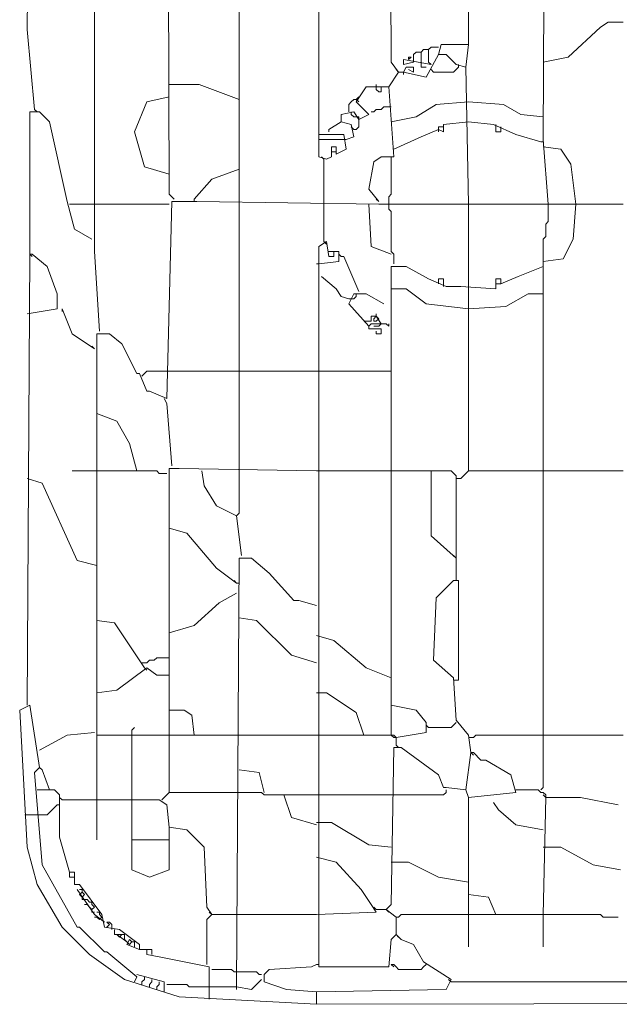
# Model space of a CAD drawing. Header units: millimetres. Extents: x -118752 to 407724, y -73278 to 155058.
# Tile 258 of 274: x 222179 to 222361, y 63981 to 64281. Entities that reach past the tile are written whole.
import ezdxf

# ---------------------------------------------------------------- set-up
doc = ezdxf.new("R2010")
doc.units = ezdxf.units.MM
doc.header["$LTSCALE"] = 10
doc.layers.add('V-objekty', color=130, linetype='Continuous', lineweight=50)

# ---------------------------------------------------------------- blocks, each defined once
blk = doc.blocks.new('DWG-RYYQ14-20T_top')
at = {"layer": 'V-objekty', "color": 2, "lineweight": 13}
for points in [[(5.159529, 5.866167, 0), (5.157388, 5.900428, 0), (5.157388, 5.906852, 0), (5.157388, 6.174518, 0)], [(5.253747, 6.219486, 0), (5.253747, 5.941113, 0), (5.256959, 5.940043, 0), (5.259101, 5.941113, 0), (5.259101, 5.945396, 0), (5.261242, 5.945396, 0), (5.261242, 5.942184, 0), (5.265525, 5.944325, 0), (5.264454, 5.950749, 0), (5.253747, 5.950749, 0)], [(5.219486, 5.920771, 0), (5.219486, 6.313704, 0), (5.219486, 6.401499, 0), (5.252677, 6.401499, 0)], [(5.317987, 5.989293, 0), (5.316916, 6.396146, 0), (5.313704, 6.396146, 0), (5.299786, 6.385439, 0), (5.296574, 6.375803, 0), (5.317987, 6.375803, 0)], [(5.131692, 5.961456, 0), (5.12848, 5.995717, 0), (5.12955, 6.109208, 0), (5.12955, 6.127409, 0), (5.12955, 6.330835, 0), (5.130621, 6.337259, 0)], [(5.191649, 5.922912, 0), (5.189507, 5.925054, 0), (5.188437, 6.249465, 0), (5.186296, 6.261242, 0), (5.159529, 6.260171, 0)], [(5.288009, 5.977516, 0), (5.284797, 5.981799, 0), (5.283726, 6.204497, 0), (5.281585, 6.206638, 0), (5.270878, 6.208779, 0), (5.263383, 6.217345, 0), (5.256959, 6.219486, 0), (5.254818, 6.220557, 0)], [(5.352248, 5.920771, 0), (5.350107, 5.948608, 0), (5.351178, 6.189507, 0), (5.360814, 6.189507, 0), (5.372591, 6.178801, 0), (5.374732, 6.178801, 0), (5.379015, 6.175589, 0)], [(5.350107, 5.981799, 0), (5.360814, 5.98394, 0), (5.374732, 5.996788, 0), (5.377944, 5.998929, 0), (5.384368, 5.998929, 0)], [(5.317987, 5.920771, 0), (5.316916, 5.979657, 0), (5.312634, 5.980728, 0), (5.308351, 5.985011, 0), (5.305139, 5.985011, 0), (5.30621, 5.989293, 0), (5.317987, 5.989293, 0), (5.316916, 5.979657, 0)], [(5.283726, 5.971092, 0), (5.288009, 5.977516, 0), (5.29015, 5.977516, 0), (5.299786, 5.975375, 0), (5.305139, 5.985011, 0)], [(5.294433, 5.981799, 0), (5.294433, 5.985011, 0), (5.295503, 5.986081, 0), (5.297645, 5.986081, 0), (5.298715, 5.987152, 0), (5.300857, 5.987152, 0)], [(5.297645, 5.981799, 0), (5.297645, 5.986081, 0)], [(5.301927, 5.980728, 0), (5.300857, 5.981799, 0), (5.300857, 5.987152, 0), (5.301927, 5.988223, 0), (5.305139, 5.988223, 0)], [(5.301927, 5.980728, 0), (5.29015, 5.982869, 0), (5.29015, 5.980728, 0), (5.294433, 5.981799, 0)], [(5.292291, 5.982869, 0), (5.292291, 5.98394, 0), (5.293362, 5.98394, 0), (5.292291, 5.982869, 0)], [(5.297645, 5.981799, 0), (5.297645, 5.979657, 0), (5.299786, 5.979657, 0)], [(5.313704, 5.979657, 0), (5.313704, 5.980728, 0)], [(5.288009, 5.977516, 0), (5.286938, 5.978587, 0)], [(5.29015, 5.977516, 0), (5.291221, 5.979657, 0), (5.294433, 5.979657, 0), (5.294433, 5.977516, 0), (5.292291, 5.978587, 0)], [(5.29015, 5.977516, 0), (5.29015, 5.976445, 0)], [(5.301927, 5.978587, 0), (5.302998, 5.977516, 0), (5.311563, 5.977516, 0), (5.312634, 5.978587, 0), (5.313704, 5.979657, 0)], [(5.219486, 5.965739, 0), (5.202355, 5.972163, 0), (5.189507, 5.972163, 0)], [(5.278373, 5.971092, 0), (5.278373, 5.972163, 0)], [(5.279443, 5.921842, 0), (5.275161, 5.927195, 0), (5.277302, 5.938972, 0), (5.280514, 5.941113, 0), (5.285867, 5.941113, 0), (5.283726, 5.971092, 0), (5.27409, 5.971092, 0), (5.269807, 5.964668, 0), (5.275161, 5.959315, 0), (5.270878, 5.957173, 0), (5.268737, 5.960385, 0), (5.263383, 5.959315, 0), (5.263383, 5.956103, 0), (5.25803, 5.952891, 0), (5.25803, 5.95182, 0)], [(5.278373, 5.971092, 0), (5.278373, 5.970021, 0), (5.279443, 5.968951, 0), (5.280514, 5.968951, 0), (5.280514, 5.971092, 0)], [(5.189507, 5.933619, 0), (5.178801, 5.936831, 0), (5.174518, 5.95182, 0), (5.179872, 5.964668, 0), (5.189507, 5.966809, 0)], [(5.266595, 5.960385, 0), (5.266595, 5.963597, 0), (5.267666, 5.964668, 0), (5.268737, 5.965739, 0), (5.269807, 5.965739, 0)], [(5.269807, 5.965739, 0), (5.270878, 5.966809, 0)], [(5.269807, 5.965739, 0), (5.270878, 5.964668, 0)], [(5.284797, 5.956103, 0), (5.295503, 5.958244, 0), (5.304069, 5.963597, 0), (5.317987, 5.964668, 0)], [(5.350107, 5.958244, 0), (5.340471, 5.959315, 0), (5.332976, 5.963597, 0), (5.317987, 5.964668, 0)], [(5.12955, 5.899358, 0), (5.12955, 5.960385, 0), (5.133833, 5.960385, 0), (5.138116, 5.956103, 0), (5.14561, 5.921842, 0), (5.148822, 5.910064, 0), (5.156317, 5.905782, 0)], [(5.131692, 5.961456, 0), (5.132762, 5.960385, 0)], [(5.269807, 5.958244, 0), (5.268737, 5.958244, 0), (5.267666, 5.959315, 0), (5.267666, 5.960385, 0)], [(5.284797, 5.962527, 0), (5.281585, 5.962527, 0), (5.280514, 5.961456, 0), (5.278373, 5.961456, 0), (5.277302, 5.960385, 0), (5.276231, 5.960385, 0)], [(5.265525, 5.948608, 0), (5.268737, 5.949679, 0), (5.267666, 5.955032, 0), (5.263383, 5.956103, 0)], [(5.268737, 5.952891, 0), (5.269807, 5.952891, 0), (5.270878, 5.953961, 0), (5.270878, 5.957173, 0)], [(5.270878, 5.957173, 0), (5.270878, 5.958244, 0), (5.269807, 5.958244, 0)], [(5.285867, 5.944325, 0), (5.297645, 5.949679, 0), (5.305139, 5.952891, 0), (5.307281, 5.95182, 0), (5.307281, 5.955032, 0), (5.317987, 5.956103, 0)], [(5.349036, 5.947537, 0), (5.33833, 5.950749, 0), (5.328694, 5.955032, 0), (5.317987, 5.956103, 0)], [(5.329764, 5.953961, 0), (5.329764, 5.955032, 0)], [(5.268737, 5.952891, 0), (5.267666, 5.953961, 0)], [(5.305139, 5.952891, 0), (5.305139, 5.953961, 0), (5.307281, 5.953961, 0)], [(5.305139, 5.952891, 0), (5.305139, 5.95182, 0)], [(5.329764, 5.953961, 0), (5.329764, 5.95182, 0), (5.331906, 5.95182, 0), (5.331906, 5.953961, 0)], [(5.253747, 5.948608, 0), (5.265525, 5.948608, 0)], [(5.349036, 5.947537, 0), (5.350107, 5.947537, 0)], [(5.259101, 5.943255, 0), (5.261242, 5.943255, 0)], [(5.364026, 5.920771, 0), (5.361884, 5.937901, 0), (5.357602, 5.944325, 0), (5.350107, 5.945396, 0)], [(5.252677, 5.577088, 0), (5.905782, 5.578158, 0)], [(5.255889, 5.940043, 0), (5.254818, 5.941113, 0)], [(5.255889, 5.920771, 0), (5.255889, 5.940043, 0)], [(5.283726, 5.921842, 0), (5.283726, 5.923983, 0), (5.284797, 5.925054, 0), (5.284797, 5.941113, 0)], [(5.200214, 5.922912, 0), (5.207709, 5.931478, 0), (5.219486, 5.93576, 0)], [(5.146681, 5.920771, 0), (5.158458, 5.920771, 0)], [(5.158458, 5.664882, 0), (5.158458, 5.865096, 0), (5.163812, 5.865096, 0), (5.169165, 5.860814, 0), (5.175589, 5.847966, 0), (5.17666, 5.847966, 0), (5.179872, 5.840471, 0), (5.180942, 5.840471, 0), (5.188437, 5.837259, 0), (5.190578, 5.921842, 0), (5.201285, 5.921842, 0), (5.279443, 5.920771, 0), (5.384368, 5.920771, 0)], [(5.158458, 5.920771, 0), (5.189507, 5.920771, 0)], [(5.191649, 5.922912, 0), (5.190578, 5.923983, 0)], [(5.200214, 5.922912, 0), (5.200214, 5.921842, 0)], [(5.219486, 5.80621, 0), (5.219486, 5.920771, 0)], [(5.255889, 5.904711, 0), (5.255889, 5.920771, 0)], [(5.284797, 5.899358, 0), (5.276231, 5.90257, 0), (5.275161, 5.920771, 0)], [(5.279443, 5.921842, 0), (5.278373, 5.922912, 0)], [(5.285867, 5.895075, 0), (5.285867, 5.899358, 0), (5.284797, 5.900428, 0), (5.284797, 5.917559, 0), (5.283726, 5.91863, 0), (5.283726, 5.921842, 0)], [(5.317987, 5.884368, 0), (5.317987, 5.920771, 0)], [(5.349036, 5.669165, 0), (5.350107, 5.670236, 0), (5.350107, 5.905782, 0), (5.351178, 5.906852, 0), (5.351178, 5.912206, 0), (5.352248, 5.913276, 0), (5.352248, 5.920771, 0)], [(5.350107, 5.896146, 0), (5.358672, 5.897216, 0), (5.362955, 5.905782, 0), (5.364026, 5.920771, 0)], [(5.252677, 5.577088, 0), (5.252677, 5.582441, 0), (5.308351, 5.583512, 0), (5.310493, 5.587794, 0), (5.298715, 5.595289, 0), (5.294433, 5.602784, 0), (5.289079, 5.604925, 0), (5.286938, 5.607066, 0), (5.284797, 5.604925, 0), (5.283726, 5.593148, 0), (5.253747, 5.593148, 0), (5.253747, 5.90257, 0), (5.256959, 5.904711, 0), (5.25803, 5.898287, 0), (5.260171, 5.898287, 0), (5.260171, 5.900428, 0), (5.262313, 5.900428, 0), (5.262313, 5.896146, 0), (5.253747, 5.895075, 0)], [(5.255889, 5.904711, 0), (5.256959, 5.90364, 0)], [(5.25803, 5.900428, 0), (5.260171, 5.900428, 0)], [(5.12848, 5.705567, 0), (5.12955, 5.899358, 0), (5.130621, 5.899358, 0), (5.137045, 5.894004, 0), (5.141328, 5.882227, 0), (5.141328, 5.875803, 0), (5.12848, 5.873662, 0)], [(5.12955, 5.899358, 0), (5.130621, 5.898287, 0)], [(5.263383, 5.898287, 0), (5.262313, 5.899358, 0)], [(5.270878, 5.883298, 0), (5.264454, 5.898287, 0), (5.263383, 5.898287, 0)], [(5.253747, 5.895075, 0), (5.252677, 5.895075, 0)], [(5.286938, 5.691649, 0), (5.299786, 5.69379, 0), (5.299786, 5.698073, 0), (5.295503, 5.703426, 0), (5.284797, 5.705567, 0), (5.284797, 5.894004, 0), (5.291221, 5.894004, 0), (5.300857, 5.888651, 0), (5.308351, 5.885439, 0), (5.314775, 5.885439, 0), (5.329764, 5.884368, 0), (5.329764, 5.888651, 0), (5.331906, 5.888651, 0), (5.331906, 5.88651, 0), (5.329764, 5.88651, 0)], [(5.331906, 5.88651, 0), (5.3394, 5.889722, 0), (5.350107, 5.894004, 0)], [(5.266595, 5.880086, 0), (5.263383, 5.881156, 0), (5.261242, 5.884368, 0), (5.254818, 5.889722, 0)], [(5.305139, 5.88651, 0), (5.305139, 5.888651, 0), (5.307281, 5.888651, 0), (5.307281, 5.88651, 0)], [(5.317987, 5.875803, 0), (5.299786, 5.877944, 0), (5.291221, 5.884368, 0), (5.284797, 5.884368, 0)], [(5.307281, 5.88651, 0), (5.307281, 5.885439, 0)], [(5.317987, 5.80621, 0), (5.317987, 5.884368, 0)], [(5.275161, 5.868308, 0), (5.266595, 5.877944, 0), (5.268737, 5.882227, 0), (5.27409, 5.882227, 0), (5.281585, 5.877944, 0)], [(5.266595, 5.880086, 0), (5.268737, 5.880086, 0), (5.269807, 5.881156, 0), (5.269807, 5.882227, 0)], [(5.317987, 5.875803, 0), (5.334047, 5.876874, 0), (5.343683, 5.882227, 0), (5.350107, 5.882227, 0)], [(5.157388, 5.858672, 0), (5.147752, 5.865096, 0), (5.143469, 5.875803, 0), (5.143469, 5.874732, 0)], [(5.27409, 5.87045, 0), (5.273019, 5.87045, 0)], [(5.280514, 5.869379, 0), (5.278373, 5.872591, 0), (5.276231, 5.872591, 0), (5.276231, 5.87045, 0), (5.27409, 5.87045, 0)], [(5.279443, 5.87152, 0), (5.278373, 5.87045, 0), (5.277302, 5.87045, 0), (5.277302, 5.87152, 0), (5.278373, 5.872591, 0)], [(5.278373, 5.872591, 0), (5.278373, 5.873662, 0)], [(5.278373, 5.872591, 0), (5.279443, 5.87152, 0)], [(5.275161, 5.868308, 0), (5.276231, 5.869379, 0), (5.282655, 5.869379, 0), (5.283726, 5.868308, 0), (5.283726, 5.869379, 0)], [(5.275161, 5.868308, 0), (5.275161, 5.867238, 0), (5.280514, 5.867238, 0), (5.280514, 5.865096, 0), (5.278373, 5.865096, 0), (5.278373, 5.866167, 0)], [(5.280514, 5.869379, 0), (5.279443, 5.868308, 0), (5.277302, 5.868308, 0)], [(5.157388, 5.858672, 0), (5.156317, 5.859743, 0)], [(5.17773, 5.846895, 0), (5.178801, 5.847966, 0), (5.179872, 5.849036, 0), (5.189507, 5.849036, 0)], [(5.189507, 5.849036, 0), (5.219486, 5.849036, 0)], [(5.219486, 5.849036, 0), (5.252677, 5.849036, 0)], [(5.252677, 5.849036, 0), (5.284797, 5.849036, 0)], [(5.190578, 5.808351, 0), (5.188437, 5.835118, 0), (5.187366, 5.837259, 0)], [(5.175589, 5.80621, 0), (5.172377, 5.817987, 0), (5.167024, 5.827623, 0), (5.158458, 5.830835, 0)], [(5.189507, 5.668094, 0), (5.189507, 5.807281, 0), (5.19379, 5.807281, 0), (5.252677, 5.80621, 0)], [(5.158458, 5.765525, 0), (5.149893, 5.767666, 0), (5.134904, 5.800857, 0), (5.12848, 5.802998, 0)], [(5.158458, 5.80621, 0), (5.147752, 5.80621, 0)], [(5.188437, 5.805139, 0), (5.185225, 5.805139, 0), (5.184154, 5.80621, 0), (5.158458, 5.80621, 0)], [(5.220557, 5.769807, 0), (5.218415, 5.786938, 0), (5.20985, 5.791221, 0), (5.204497, 5.799786, 0), (5.203426, 5.80621, 0)], [(5.218415, 5.786938, 0), (5.219486, 5.788009, 0), (5.219486, 5.80621, 0)], [(5.252677, 5.80621, 0), (5.284797, 5.80621, 0)], [(5.312634, 5.759101, 0), (5.312634, 5.804069, 0), (5.310493, 5.80621, 0), (5.284797, 5.80621, 0)], [(5.312634, 5.768737, 0), (5.301927, 5.778373, 0), (5.301927, 5.80621, 0)], [(5.313704, 5.802998, 0), (5.312634, 5.802998, 0)], [(5.313704, 5.802998, 0), (5.314775, 5.802998, 0), (5.315846, 5.804069, 0), (5.316916, 5.805139, 0), (5.317987, 5.80621, 0), (5.350107, 5.80621, 0)], [(5.350107, 5.80621, 0), (5.384368, 5.80621, 0)], [(5.218415, 5.75803, 0), (5.20985, 5.764454, 0), (5.197002, 5.779443, 0), (5.189507, 5.781585, 0)], [(5.218415, 5.584582, 0), (5.219486, 5.768737, 0), (5.224839, 5.768737, 0), (5.232334, 5.762313, 0), (5.243041, 5.750535, 0), (5.245182, 5.750535, 0), (5.252677, 5.748394, 0)], [(5.312634, 5.768737, 0), (5.311563, 5.769807, 0)], [(5.218415, 5.75803, 0), (5.217345, 5.759101, 0)], [(5.218415, 5.75803, 0), (5.219486, 5.75803, 0)], [(5.319058, 5.685225, 0), (5.317987, 5.692719, 0), (5.312634, 5.699143, 0), (5.311563, 5.717345, 0), (5.302998, 5.724839, 0), (5.304069, 5.751606, 0), (5.311563, 5.759101, 0), (5.313704, 5.759101, 0), (5.313704, 5.716274, 0), (5.312634, 5.716274, 0)], [(5.189507, 5.736617, 0), (5.200214, 5.739829, 0), (5.210921, 5.749465, 0), (5.218415, 5.753747, 0)], [(5.178801, 5.721627, 0), (5.165953, 5.740899, 0), (5.158458, 5.74197, 0)], [(5.252677, 5.723769, 0), (5.24197, 5.726981, 0), (5.226981, 5.74197, 0), (5.219486, 5.743041, 0)], [(5.284797, 5.717345, 0), (5.27409, 5.721627, 0), (5.260171, 5.733405, 0), (5.252677, 5.735546, 0)], [(5.178801, 5.723769, 0), (5.17773, 5.723769, 0)], [(5.178801, 5.723769, 0), (5.179872, 5.723769, 0), (5.180942, 5.724839, 0), (5.183084, 5.724839, 0), (5.184154, 5.72591, 0), (5.189507, 5.72591, 0)], [(5.158458, 5.710921, 0), (5.167024, 5.711991, 0), (5.179872, 5.721627, 0), (5.184154, 5.718415, 0), (5.189507, 5.718415, 0)], [(5.178801, 5.721627, 0), (5.179872, 5.720557, 0)], [(5.312634, 5.716274, 0), (5.311563, 5.716274, 0)], [(5.273019, 5.692719, 0), (5.269807, 5.702355, 0), (5.256959, 5.710921, 0), (5.252677, 5.710921, 0)], [(5.252677, 5.577088, 0), (5.19379, 5.5803, 0), (5.170236, 5.587794, 0), (5.155246, 5.598501, 0), (5.143469, 5.610278, 0), (5.132762, 5.62848, 0), (5.12848, 5.64454, 0), (5.125268, 5.703426, 0), (5.12955, 5.705567, 0), (5.133833, 5.678801, 0), (5.131692, 5.67666, 0), (5.134904, 5.637045, 0), (5.149893, 5.610278, 0), (5.150964, 5.610278, 0), (5.16167, 5.599572, 0), (5.162741, 5.599572, 0), (5.175589, 5.588865, 0), (5.174518, 5.586724, 0)], [(5.284797, 5.692719, 0), (5.284797, 5.705567, 0)], [(5.200214, 5.692719, 0), (5.199143, 5.701285, 0), (5.195931, 5.703426, 0), (5.189507, 5.703426, 0)], [(5.300857, 5.695931, 0), (5.299786, 5.697002, 0)], [(5.300857, 5.695931, 0), (5.310493, 5.695931, 0), (5.311563, 5.697002, 0), (5.312634, 5.698073, 0)], [(5.133833, 5.686296, 0), (5.14561, 5.692719, 0), (5.157388, 5.69379, 0)], [(5.158458, 5.692719, 0), (5.173448, 5.692719, 0)], [(5.173448, 5.664882, 0), (5.173448, 5.694861, 0), (5.174518, 5.695931, 0)], [(5.173448, 5.692719, 0), (5.189507, 5.692719, 0)], [(5.189507, 5.692719, 0), (5.219486, 5.692719, 0)], [(5.219486, 5.692719, 0), (5.252677, 5.692719, 0)], [(5.286938, 5.688437, 0), (5.286938, 5.691649, 0), (5.285867, 5.692719, 0), (5.252677, 5.692719, 0)], [(5.286938, 5.691649, 0), (5.285867, 5.691649, 0), (5.284797, 5.692719, 0)], [(5.319058, 5.691649, 0), (5.320128, 5.691649, 0), (5.321199, 5.692719, 0), (5.350107, 5.692719, 0)], [(5.350107, 5.692719, 0), (5.384368, 5.692719, 0)], [(5.286938, 5.688437, 0), (5.288009, 5.687366, 0)], [(5.319058, 5.691649, 0), (5.317987, 5.691649, 0)], [(5.286938, 5.614561, 0), (5.282655, 5.617773, 0), (5.284797, 5.619914, 0), (5.285867, 5.687366, 0), (5.289079, 5.687366, 0), (5.305139, 5.675589, 0), (5.307281, 5.670236, 0), (5.308351, 5.670236, 0), (5.316916, 5.669165, 0), (5.319058, 5.685225, 0), (5.320128, 5.685225, 0), (5.32334, 5.682013, 0), (5.325482, 5.682013, 0), (5.336188, 5.675589, 0), (5.33833, 5.668094, 0), (5.317987, 5.665953, 0), (5.316916, 5.669165, 0)], [(5.319058, 5.685225, 0), (5.320128, 5.684154, 0)], [(5.138116, 5.669165, 0), (5.134904, 5.67773, 0), (5.133833, 5.678801, 0)], [(5.230193, 5.668094, 0), (5.228051, 5.67666, 0), (5.219486, 5.67773, 0)], [(5.17666, 5.600642, 0), (5.17666, 5.602784, 0), (5.168094, 5.609208, 0), (5.16167, 5.610278, 0), (5.1606, 5.615632, 0), (5.150964, 5.62848, 0), (5.148822, 5.62848, 0), (5.148822, 5.633833, 0), (5.146681, 5.633833, 0), (5.142398, 5.648822, 0), (5.142398, 5.667024, 0), (5.140257, 5.669165, 0), (5.132762, 5.669165, 0)], [(5.186296, 5.664882, 0), (5.187366, 5.665953, 0), (5.188437, 5.667024, 0), (5.189507, 5.668094, 0), (5.219486, 5.668094, 0)], [(5.238758, 5.667024, 0), (5.230193, 5.667024, 0), (5.229122, 5.668094, 0), (5.219486, 5.668094, 0)], [(5.252677, 5.654176, 0), (5.24197, 5.657388, 0), (5.238758, 5.667024, 0), (5.252677, 5.667024, 0)], [(5.252677, 5.667024, 0), (5.284797, 5.667024, 0)], [(5.284797, 5.667024, 0), (5.307281, 5.667024, 0), (5.308351, 5.668094, 0), (5.308351, 5.669165, 0)], [(5.351178, 5.665953, 0), (5.351178, 5.667024, 0), (5.350107, 5.668094, 0), (5.349036, 5.668094, 0), (5.347966, 5.669165, 0), (5.33833, 5.669165, 0)], [(5.351178, 5.665953, 0), (5.350107, 5.667024, 0)], [(5.143469, 5.664882, 0), (5.142398, 5.665953, 0)], [(5.207709, 5.615632, 0), (5.205567, 5.618844, 0), (5.204497, 5.64454, 0), (5.197002, 5.652034, 0), (5.189507, 5.653105, 0), (5.188437, 5.662741, 0), (5.185225, 5.664882, 0), (5.143469, 5.664882, 0)], [(5.158458, 5.664882, 0), (5.158458, 5.647752, 0)], [(5.173448, 5.647752, 0), (5.173448, 5.664882, 0)], [(5.317987, 5.615632, 0), (5.317987, 5.665953, 0)], [(5.350107, 5.652034, 0), (5.33833, 5.654176, 0), (5.330835, 5.6606, 0), (5.328694, 5.663812, 0)], [(5.350107, 5.615632, 0), (5.351178, 5.665953, 0), (5.366167, 5.665953, 0), (5.382227, 5.662741, 0)], [(5.132762, 5.658458, 0), (5.137045, 5.658458, 0), (5.138116, 5.659529, 0), (5.139186, 5.6606, 0), (5.140257, 5.66167, 0), (5.141328, 5.662741, 0), (5.142398, 5.662741, 0)], [(5.127409, 5.658458, 0), (5.132762, 5.658458, 0)], [(5.284797, 5.64454, 0), (5.275161, 5.64561, 0), (5.259101, 5.655246, 0), (5.252677, 5.655246, 0)], [(5.189507, 5.647752, 0), (5.189507, 5.653105, 0)], [(5.173448, 5.647752, 0), (5.189507, 5.647752, 0), (5.189507, 5.634904, 0), (5.180942, 5.631692, 0), (5.173448, 5.634904, 0), (5.173448, 5.647752, 0)], [(5.383298, 5.634904, 0), (5.37152, 5.637045, 0), (5.357602, 5.64454, 0), (5.350107, 5.64454, 0)], [(5.252677, 5.615632, 0), (5.278373, 5.616702, 0), (5.276231, 5.619914, 0), (5.271949, 5.626338, 0), (5.261242, 5.638116, 0), (5.252677, 5.640257, 0)], [(5.317987, 5.62955, 0), (5.305139, 5.631692, 0), (5.292291, 5.638116, 0), (5.284797, 5.638116, 0)], [(5.148822, 5.631692, 0), (5.146681, 5.631692, 0), (5.146681, 5.633833, 0)], [(5.16167, 5.61242, 0), (5.157388, 5.615632, 0), (5.149893, 5.626338, 0)], [(5.152034, 5.625268, 0), (5.152034, 5.626338, 0), (5.150964, 5.626338, 0)], [(5.152034, 5.623126, 0), (5.150964, 5.624197, 0), (5.152034, 5.625268, 0)], [(5.152034, 5.623126, 0), (5.153105, 5.624197, 0), (5.152034, 5.625268, 0)], [(5.153105, 5.622056, 0), (5.152034, 5.622056, 0), (5.152034, 5.623126, 0)], [(5.155246, 5.620985, 0), (5.154176, 5.622056, 0), (5.153105, 5.622056, 0)], [(5.156317, 5.619914, 0), (5.156317, 5.620985, 0), (5.155246, 5.620985, 0)], [(5.329764, 5.615632, 0), (5.326552, 5.623126, 0), (5.317987, 5.624197, 0)], [(5.154176, 5.619914, 0), (5.153105, 5.619914, 0)], [(5.156317, 5.617773, 0), (5.155246, 5.618844, 0), (5.154176, 5.619914, 0)], [(5.156317, 5.617773, 0), (5.157388, 5.618844, 0), (5.156317, 5.619914, 0)], [(5.157388, 5.616702, 0), (5.156317, 5.616702, 0), (5.156317, 5.617773, 0)], [(5.159529, 5.615632, 0), (5.159529, 5.616702, 0), (5.158458, 5.616702, 0)], [(5.207709, 5.615632, 0), (5.206638, 5.616702, 0)], [(5.278373, 5.617773, 0), (5.277302, 5.618844, 0)], [(5.278373, 5.617773, 0), (5.282655, 5.617773, 0)], [(5.282655, 5.617773, 0), (5.283726, 5.616702, 0)], [(5.158458, 5.614561, 0), (5.157388, 5.614561, 0)], [(5.158458, 5.614561, 0), (5.159529, 5.61349, 0), (5.1606, 5.614561, 0)], [(5.159529, 5.61349, 0), (5.1606, 5.614561, 0), (5.159529, 5.615632, 0)], [(5.164882, 5.609208, 0), (5.164882, 5.611349, 0), (5.163812, 5.61242, 0), (5.162741, 5.61242, 0), (5.163812, 5.611349, 0), (5.162741, 5.610278, 0)], [(5.205567, 5.594218, 0), (5.205567, 5.61349, 0), (5.206638, 5.614561, 0), (5.207709, 5.615632, 0), (5.219486, 5.615632, 0)], [(5.219486, 5.615632, 0), (5.252677, 5.615632, 0)], [(5.286938, 5.607066, 0), (5.286938, 5.614561, 0), (5.288009, 5.614561, 0), (5.289079, 5.615632, 0), (5.374732, 5.615632, 0), (5.375803, 5.614561, 0), (5.382227, 5.614561, 0)], [(5.317987, 5.615632, 0), (5.317987, 5.601713, 0)], [(5.350107, 5.615632, 0), (5.350107, 5.601713, 0)], [(5.167024, 5.607066, 0), (5.165953, 5.607066, 0), (5.165953, 5.609208, 0)], [(5.171306, 5.603854, 0), (5.167024, 5.607066, 0), (5.169165, 5.607066, 0)], [(5.167024, 5.607066, 0), (5.168094, 5.605996, 0), (5.169165, 5.607066, 0)], [(5.170236, 5.605996, 0), (5.170236, 5.607066, 0), (5.169165, 5.607066, 0)], [(5.171306, 5.603854, 0), (5.170236, 5.604925, 0), (5.170236, 5.605996, 0)], [(5.17666, 5.600642, 0), (5.171306, 5.602784, 0), (5.172377, 5.604925, 0), (5.173448, 5.603854, 0)], [(5.171306, 5.603854, 0), (5.172377, 5.602784, 0), (5.173448, 5.603854, 0)], [(5.174518, 5.602784, 0), (5.174518, 5.603854, 0), (5.173448, 5.603854, 0)], [(5.286938, 5.607066, 0), (5.288009, 5.605996, 0)], [(5.174518, 5.602784, 0), (5.174518, 5.601713, 0)], [(5.17666, 5.600642, 0), (5.179872, 5.600642, 0)], [(5.206638, 5.579229, 0), (5.206638, 5.593148, 0), (5.185225, 5.59743, 0), (5.179872, 5.598501, 0), (5.179872, 5.600642, 0), (5.182013, 5.600642, 0), (5.182013, 5.598501, 0)], [(5.218415, 5.591006, 0), (5.217345, 5.591006, 0), (5.216274, 5.592077, 0), (5.207709, 5.592077, 0)], [(5.229122, 5.589936, 0), (5.228051, 5.589936, 0), (5.226981, 5.591006, 0), (5.218415, 5.591006, 0)], [(5.252677, 5.582441, 0), (5.239829, 5.583512, 0), (5.230193, 5.586724, 0), (5.230193, 5.589936, 0), (5.232334, 5.592077, 0), (5.250535, 5.593148, 0), (5.252677, 5.594218, 0)], [(5.252677, 5.594218, 0), (5.253747, 5.594218, 0)], [(5.284797, 5.594218, 0), (5.285867, 5.594218, 0), (5.286938, 5.593148, 0), (5.288009, 5.592077, 0), (5.297645, 5.592077, 0), (5.298715, 5.593148, 0), (5.299786, 5.594218, 0)], [(5.284797, 5.594218, 0), (5.285867, 5.593148, 0)], [(5.187366, 5.582441, 0), (5.187366, 5.586724, 0), (5.175589, 5.589936, 0)], [(5.17773, 5.585653, 0), (5.17773, 5.586724, 0), (5.178801, 5.587794, 0), (5.178801, 5.588865, 0)], [(5.180942, 5.584582, 0), (5.180942, 5.585653, 0), (5.182013, 5.586724, 0), (5.182013, 5.587794, 0)], [(5.184154, 5.583512, 0), (5.184154, 5.584582, 0), (5.185225, 5.585653, 0), (5.185225, 5.586724, 0)], [(5.206638, 5.584582, 0), (5.218415, 5.584582, 0), (5.224839, 5.583512, 0), (5.229122, 5.587794, 0)], [(5.310493, 5.586724, 0), (5.309422, 5.587794, 0)], [(5.310493, 5.586724, 0), (5.458244, 5.586724, 0), (5.459315, 5.587794, 0), (5.480728, 5.587794, 0)], [(5.206638, 5.584582, 0), (5.198073, 5.584582, 0), (5.197002, 5.585653, 0), (5.188437, 5.585653, 0)], [(5.218415, 5.584582, 0), (5.218415, 5.583512, 0)]]:
    blk.add_polyline3d(points, dxfattribs=at)

msp = doc.modelspace()

# ---------------------------------------------------------------- block references
at = {"layer": 'V-objekty', "xscale": 707.8773075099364, "yscale": 707.8773075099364, "zscale": 707.8773075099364}
msp.add_blockref('DWG-RYYQ14-20T_top', (218550.565, 60033.465), dxfattribs=at)

doc.saveas('drawing.dxf')
